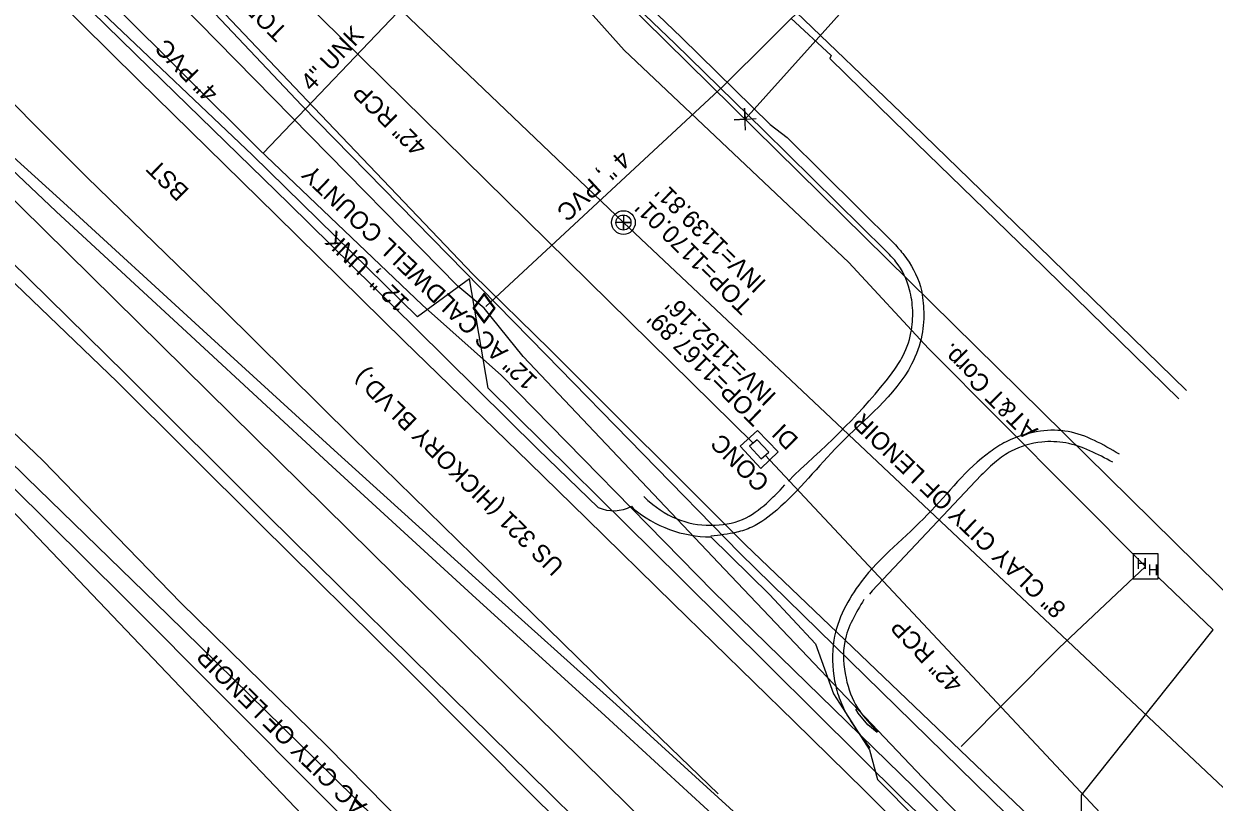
# Model space of a CAD drawing. Extents: x 1263837 to 1268319, y 770628 to 773628.
# Drawn here: x 1267146.8 to 1267417.9, y 771665.7 to 771843 of the extents above; entities that cross this region are included whole.
import ezdxf

# ---------------------------------------------------------------- set-up
doc = ezdxf.new("R2010")
doc.units = 0
for name, color, linetype in [('Exist Other Culture Area Outline', 7, 'Continuous'), ('Exist Other Culture Area Outline Text', 7, 'Continuous'), ('Exist Roads EOP Other Text', 7, 'Continuous'), ('Exist Roads EOT Text', 7, 'Continuous'), ('Exist Structure Minor Catch Basin', 7, 'Continuous'), ('Exist Structure Minor Catch Basin Top Elevation', 7, 'Continuous'), ('Exist Structure Minor Drop Inlet Text', 7, 'Continuous'), ('Exist Utilities Gas UG Line SUE LOS B', 7, 'Continuous'), ('Exist Utilities Gas UG Line SUE LOS B Text', 7, 'Continuous'), ('Exist Utilities Gas Valve CELL', 7, 'Continuous'), ('Exist Utilities Telephone Hand Hole CELL', 7, 'Continuous'), ('Exist Utilities Telephone UG Cable SUE LOS B', 7, 'Continuous'), ('Exist Utilities Telephone UG FO SUE LOS B', 7, 'Continuous'), ('Exist Utilities Telephone UG FO SUE LOS B Text', 7, 'Continuous'), ('Exist Utilities Water UG Line SUE LOS B', 7, 'Continuous'), ('Exist Utilities Water UG Line SUE LOS B Text', 7, 'Continuous'), ('Prop Drainage Structure Pipe RCP 18in Class III Label', 7, 'Continuous'), ('Prop Drainage Structure Pipe RCP 60in Class III', 7, 'Continuous'), ('Prop Drainage Structure Pipe Welded Steel 60in Label', 7, 'Continuous'), ('Prop Erosion Rip Rap Class B', 7, 'Continuous'), ('Prop Guardrail', 7, 'Continuous'), ('Prop Horizontal Alignment', 7, 'Continuous'), ('Prop Retaining Wall', 7, 'Continuous'), ('Prop SS Fill Line', 7, 'Continuous'), ('Prop SS Fill Text', 7, 'Continuous'), ('Prop SS Transition Line', 7, 'Continuous'), ('Prop WCR CELL', 7, 'Continuous'), ('Scratch_Level_0', 7, 'Continuous'), ('Scratch_Level_2', 7, 'Continuous'), ('Scratch_Level_5', 7, 'Continuous')]:
    doc.layers.add(name, color=color, linetype=linetype)

# ---------------------------------------------------------------- blocks, each defined once
blk = doc.blocks.new('EXIST UTILITIES SANITARY SEWER MANHOLE')
at = {"layer": 'Prop WCR CELL'}
blk.add_lwpolyline([(0, 0.03425), (0, -0.03425), (0, 0), (0.03425, 0), (-0.03425, 0)], dxfattribs=at)
for radius in [0.05389, 0.03425]:
    blk.add_circle((0, 0), radius, dxfattribs=at)
blk = doc.blocks.new('EXIST UTILITIES GAS VALVE')
at = {"layer": 'Exist Utilities Gas Valve CELL'}
blk.add_line((0, 0), (0, 0), dxfattribs=at)
blk.add_lwpolyline([(0, 0.0683), (-0.0508, 0), (0, -0.0683), (0.0508, 0), (0, 0.0683)], dxfattribs=at)
blk.add_lwpolyline([(0.0458, 0), (0, 0.0615), (-0.0458, 0), (0, -0.0615)], close=True, dxfattribs=at)

msp = doc.modelspace()

# ---------------------------------------------------------------- linework, layer by layer
at = {"layer": 'Exist Other Culture Area Outline'}
msp.add_lwpolyline([(1267313.94, 771750.36), (1267309.95, 771746.83), (1267314.7, 771741.75), (1267318.65, 771745.49), (1267313.94, 771750.36)], dxfattribs=at)
at = {"layer": 'Exist Structure Minor Catch Basin'}
msp.add_lwpolyline([(1267312.11, 771746.82), (1267314.76, 771743.92), (1267316.51, 771745.4), (1267313.82, 771748.26), (1267312.11, 771746.82)], dxfattribs=at)
at = {"layer": 'Exist Utilities Gas UG Line SUE LOS B'}
for points in [[(1267251.66, 771778.25), (1267245.66, 771783.24), (1267207.76, 771821.81), (1267173.99, 771856.22), (1267107.23, 771924.68), (1267058.55, 771976.3), (1267021.45, 772013.9), (1266984.81, 772050.66), (1266941.85, 772095.07), (1266910.9, 772129.48), (1266882, 772160.62)], [(1267353.95, 771879.75), (1267337.94, 771860.46), (1267306.11, 771828.78), (1267252.02, 771778.56)], [(1268032.93, 770994.26), (1267939.14, 771106.42), (1267894.31, 771153.65), (1267866.26, 771181.88), (1267808.35, 771229.56), (1267766.55, 771267.35), (1267713.16, 771307.91), (1267667.2, 771353.59), (1267619.33, 771400.39), (1267603.56, 771415.83), (1267570.68, 771448.69), (1267514.57, 771503.28), (1267471.16, 771546.94), (1267449.13, 771569.31), (1267442.48, 771576.9), (1267413.75, 771608.31), (1267408.43, 771614.09), (1267384.91, 771637.16), (1267351.56, 771671.29), (1267306.37, 771718.78), (1267260.52, 771767.18), (1267251.66, 771778.25)]]:
    msp.add_lwpolyline(points, dxfattribs=at)
at = {"layer": 'Exist Utilities Telephone Hand Hole CELL'}
for p, q in [((1267399.44, 771722.3), (1267399.44, 771716.57)), ((1267405.16, 771722.3), (1267399.44, 771722.3)), ((1267405.16, 771716.57), (1267405.16, 771722.3)), ((1267402.3, 771719.43), (1267402.3, 771719.43)), ((1267399.44, 771716.57), (1267405.16, 771716.57))]:
    msp.add_line(p, q, dxfattribs=at)
at = {"layer": 'Exist Utilities Telephone UG Cable SUE LOS B'}
for points in [[(1267392.03, 771642.05), (1267309.91, 771722.47), (1267265.68, 771767.66), (1267210.14, 771824.35), (1267175.87, 771860.6), (1267111.82, 771927.45), (1267061.85, 771976.15)], [(1267956.46, 771082.6), (1267948.96, 771075.88), (1267931.05, 771095.71), (1267882.26, 771146.49), (1267859.68, 771168.91), (1267802.94, 771223.87), (1267764.94, 771261.15), (1267712.13, 771307.04), (1267666.26, 771352.44), (1267617.91, 771399.06), (1267602.49, 771414.74), (1267569.55, 771447.53), (1267513.89, 771502.51), (1267469.9, 771546.45), (1267457.47, 771559.02), (1267421.92, 771594.61), (1267382.05, 771633.09), (1267347.13, 771666.37), (1267296.56, 771716.62), (1267252.57, 771760), (1267248.32, 771784.89), (1267236.47, 771776.22), (1267198.93, 771813.02), (1267164.82, 771845.39)], [(1267392.47, 771641.87), (1267387.64, 771655.35), (1267387.72, 771667.35), (1267417.67, 771705.02), (1267405.12, 771716.99)]]:
    msp.add_lwpolyline(points, dxfattribs=at)
at = {"layer": 'Exist Utilities Telephone UG FO SUE LOS B'}
for points in [[(1267402.3, 771719.43), (1267352.82, 771769), (1267334.68, 771788.64), (1267283.58, 771836.93), (1267255.34, 771868.58), (1267217.3, 771901.29), (1267146.08, 771967.68), (1267135.38, 771979.55), (1267117.02, 771999.86), (1267114.01, 772002.75), (1267108.97, 771998.49)], [(1268035.78, 770997.15), (1267940.84, 771107.94), (1267897.35, 771156.24), (1267867.85, 771183.87), (1267810.07, 771229.4), (1267770.21, 771268.8), (1267721.65, 771316.15), (1267671.88, 771358.99), (1267623.8, 771405.23), (1267607.14, 771420.63), (1267574.79, 771453.25), (1267517.7, 771508.8), (1267479.52, 771551.33), (1267465.41, 771567.06), (1267416.72, 771620.51), (1267391.64, 771647.4), (1267311.09, 771724.38), (1267266.64, 771768.8), (1267249.06, 771785.93), (1267211.37, 771825.47), (1267176.84, 771861.92), (1267114.4, 771928.7), (1267064.3, 771976.43)], [(1267360.32, 771678.44), (1267382.57, 771700.79), (1267402.3, 771719.43)]]:
    msp.add_lwpolyline(points, dxfattribs=at)
at = {"layer": 'Exist Utilities Water UG Line SUE LOS B'}
msp.add_line((1267201.31, 771813.53), (1267251.23, 771865.87), dxfattribs=at)
for points in [[(1267460.35, 771562.06), (1267407.65, 771611.49), (1267384.09, 771634.71), (1267349.53, 771669.13), (1267303.81, 771713.68), (1267255.61, 771762.88), (1267237.59, 771778.93), (1267200.46, 771814.35), (1267167.14, 771847.51), (1267158.06, 771856.95), (1267162.99, 771862.03)], [(1267337.41, 771531.26), (1267344.41, 771538.99), (1267302.29, 771579.94), (1267263.88, 771617.87), (1267215.5, 771666.35), (1267169.66, 771712.35), (1267118.39, 771763.09), (1267083.06, 771797.58), (1267072.01, 771788.53)]]:
    msp.add_lwpolyline(points, dxfattribs=at)
at = {"layer": 'Prop Drainage Structure Pipe RCP 18in Class III Label'}
for p, q in [((1267167, 771891.05), (1267312.91, 771747.5)), ((1267315.68, 771744.77), (1267403.51, 771651.02))]:
    msp.add_line(p, q, dxfattribs=at)
at = {"layer": 'Prop Drainage Structure Pipe RCP 60in Class III'}
msp.add_line((1267311.08, 771821.25), (1267311.08, 771821.25), dxfattribs=at)
msp.add_lwpolyline([(1267311.21, 771818.76), (1267310.95, 771823.75), (1267311.08, 771821.25), (1267308.58, 771821.12), (1267313.58, 771821.39)], dxfattribs=at)
at = {"layer": 'Prop Guardrail'}
msp.add_line((1267311.08, 771821.25), (1267446.62, 771971.98), dxfattribs=at)
at = {"layer": 'Prop Horizontal Alignment'}
msp.add_line((1268113.05, 771031.32), (1267144.12, 771985.71), dxfattribs=at)
at = {"layer": 'Prop SS Fill Line'}
for p, q in [((1267319.11, 771736.78), (1267320.15, 771738.01)), ((1267320.95, 771738.83), (1267322.25, 771740.16)), ((1267340.48, 771682.58), (1267341.39, 771681.82))]:
    msp.add_line(p, q, dxfattribs=at)
for points in [[(1267343.08, 771791.32), (1267315.33, 771818.66), (1267295.07, 771838.44), (1267264.81, 771867.47), (1267240.77, 771890.68), (1267206.97, 771923.09)], [(1267322.7, 771845.6), (1267346.62, 771822.7), (1267377.83, 771792.42), (1267411.61, 771759.44)], [(1267364.85, 771740.16), (1267340.04, 771713.9), (1267339.39, 771713.07)], [(1267341.18, 771681.6), (1267339.04, 771683.39), (1267336.86, 771686), (1267336.28, 771686.89)]]:
    msp.add_lwpolyline(points, dxfattribs=at)
for points in [[(1267322.25, 771740.16), (1267344.42, 771763.3), (1267346.7, 771766.72), (1267348.86, 771772.6), (1267349.25, 771777.72), (1267348.54, 771782.4), (1267345.43, 771788.78), (1267343.08, 771791.32)], [(1267394.82, 771743.15), (1267384.14, 771747.52), (1267378.66, 771747.74), (1267371.66, 771745.65), (1267368.31, 771743.38), (1267364.85, 771740.16)], [(1267287.99, 771735.33), (1267289.27, 771734.17), (1267296.39, 771729.93), (1267304.25, 771728.8), (1267311.34, 771730.52), (1267316.54, 771734.32), (1267319.11, 771736.78)], [(1267338.13, 771711.89), (1267333.79, 771702.33), (1267334.08, 771693.96), (1267336.7, 771687.21), (1267340.48, 771682.58)]]:
    msp.add_spline(points, degree=3, dxfattribs=at)
at = {"layer": 'Prop SS Fill Text'}
msp.add_line((1267285.24, 771733.15), (1267285.61, 771732.63), dxfattribs=at)
for points in [[(1267455.25, 771514.29), (1267427.43, 771541.62), (1267400.12, 771568.57), (1267372.32, 771596.01), (1267340.08, 771628.19), (1267310.1, 771656.99), (1267279.21, 771685.4), (1267248.96, 771712.93), (1267216.15, 771742.98), (1267185.9, 771770.94), (1267154.16, 771800.26), (1267123.77, 771828.98), (1267094.53, 771856.25), (1267062.43, 771886.08), (1267032.71, 771915.32), (1267003.31, 771945.43), (1266973.26, 771975.14), (1266941.46, 772007.96), (1266911.94, 772038.5), (1266853.53, 772099.1), (1266834.47, 772118.84), (1266823.63, 772130.08)], [(1267178.28, 771946.38), (1267182.33, 771947.46), (1267185.05, 771946.8), (1267186.77, 771946.05), (1267186.68, 771945.55), (1267216.91, 771916.21), (1267242.27, 771891.97), (1267266.18, 771869.06), (1267296.62, 771839.86), (1267316.76, 771820.04), (1267320.69, 771817.08), (1267345.07, 771792.93)], [(1267340.1, 771550.27), (1267309.26, 771580.81), (1267275.84, 771613.65), (1267245.11, 771644.15), (1267213.14, 771675.65), (1267179.67, 771708.32), (1267147.42, 771739.64), (1267116.37, 771770.09), (1267084.72, 771802), (1267055.31, 771831.17), (1267022.31, 771864.17)], [(1267149.09, 771858.72), (1267175.45, 771832.94), (1267207.22, 771802.01), (1267236.14, 771773.57), (1267263.9, 771746.15), (1267277.64, 771732.87)], [(1267732.6, 771208.48), (1267701.1, 771239.46), (1267667.38, 771272.86), (1267646.27, 771293.49), (1267612.95, 771326.44), (1267581.07, 771358.13), (1267548.68, 771389.96), (1267517.68, 771420.47), (1267486.79, 771450.93), (1267455.58, 771481.86), (1267424.27, 771512.72), (1267394.61, 771542.04), (1267362.32, 771573.4), (1267330.89, 771604.89), (1267298.03, 771636.67), (1267266.54, 771667.78), (1267235.26, 771698.57), (1267202.31, 771731.05), (1267169.97, 771763.25), (1267139.21, 771793.38), (1267107.62, 771824.41), (1267076.99, 771855.19)], [(1267321.51, 771844.21), (1267330.71, 771835.73), (1267330.36, 771835.08), (1267344.9, 771820.85), (1267376.06, 771790.55), (1267409.87, 771757.54)], [(1267303.3, 771726.14), (1267316.61, 771713.06), (1267327.11, 771701.77), (1267331.19, 771690.44), (1267339.39, 771677.7), (1267341.26, 771670.92), (1267368.62, 771643.29), (1267396.39, 771616.06), (1267419.52, 771593.41)]]:
    msp.add_lwpolyline(points, dxfattribs=at)
for centre, major_axis, ratio, start_param, end_param in [((1267281.1, 771740.61), (6.49, -5.55), 0.99299, 4.997386, 5.923412), ((1267303.36, 771753.73), (10.67, -25.45), 0.998677, 5.186119, 5.883614)]:
    msp.add_ellipse(centre, major_axis=major_axis, ratio=ratio, start_param=start_param, end_param=end_param, dxfattribs=at)
for points in [[(1267345.07, 771792.93), (1267347.24, 771790.32), (1267351, 771783.16), (1267351.74, 771778.03), (1267351.36, 771772.09), (1267349.01, 771765.48), (1267332.5, 771747.08), (1267318.3, 771732.26), (1267312.61, 771728.37), (1267309.18, 771727.19), (1267303.28, 771726.33)], [(1267396.32, 771744.97), (1267384.64, 771750.12), (1267378.37, 771750.23), (1267370.51, 771747.77), (1267366.88, 771745.54), (1267352.66, 771731.23), (1267337.51, 771715.92), (1267331.31, 771702.62), (1267331.48, 771693.37), (1267332.71, 771688.99), (1267339.51, 771678.11)]]:
    msp.add_spline(points, degree=3, dxfattribs=at)
at = {"layer": 'Prop SS Transition Line'}
for points in [[(1267304.95, 771667.68), (1267283.19, 771688.65), (1267252.52, 771718.62), (1267221.74, 771748.68), (1267192.05, 771778.06), (1267161.19, 771808.07), (1267133.01, 771836.17), (1267104.3, 771864.66), (1267073.19, 771895.22), (1267043.99, 771924.5), (1267014.33, 771954.6), (1266983.78, 771984.63), (1266951.9, 772017.84), (1266924.19, 772046.24), (1266895.21, 772075.76), (1266867.96, 772103.92), (1266845.03, 772127.59), (1266834.72, 772138.35)], [(1267312.7, 771659.75), (1267281.75, 771687.98), (1267251.31, 771715.31), (1267218.37, 771745.12), (1267187.71, 771773.14), (1267155.87, 771802.24), (1267124.79, 771830.37), (1267095.52, 771857.21), (1267064.1, 771887.23), (1267034.38, 771917.11), (1267005.09, 771946.53), (1266975.1, 771977.02), (1266943.36, 772009.6), (1266914, 772039.61), (1266884.41, 772069.93), (1266855.32, 772100.03), (1266836.04, 772120.11), (1266825.49, 772131.16)], [(1267343.02, 771553.29), (1267311.95, 771583.8), (1267279.24, 771616.3), (1267247.3, 771646.64), (1267216.02, 771678.41), (1267182.6, 771711.12), (1267151.14, 771743.55), (1267119.95, 771773.3), (1267087.92, 771805.25), (1267058.33, 771834.45), (1267025.68, 771867.19)], [(1267147, 771855.87), (1267172.96, 771830.15), (1267204.32, 771799.37), (1267233.39, 771770.81), (1267261.9, 771743.08), (1267275.05, 771730.22), (1267294.7, 771711), (1267322.26, 771684.09), (1267338.25, 771668.39), (1267366.36, 771640.44), (1267393.59, 771613.84), (1267416.72, 771590.93), (1267435.37, 771572.48), (1267462.72, 771545.98), (1267473.52, 771534.95), (1267503.59, 771505.68)], [(1267730.96, 771207.25), (1267699.71, 771237.64), (1267665.94, 771271.22), (1267644.55, 771291.79), (1267611.28, 771324.49), (1267579.22, 771356.04), (1267547.1, 771388.09), (1267515.96, 771418.28), (1267485.06, 771449.32), (1267453.58, 771479.56), (1267422.47, 771510.71), (1267392.64, 771539.85), (1267360.64, 771571.54), (1267328.83, 771602.72), (1267296.54, 771634.69), (1267264.38, 771665.61), (1267233.37, 771696.71), (1267200.66, 771729.03), (1267168.07, 771761.48), (1267137.08, 771791.22), (1267105.97, 771822.92), (1267075.27, 771852.97)]]:
    msp.add_lwpolyline(points, dxfattribs=at)
at = {"layer": 'Scratch_Level_2'}
msp.add_line((1268021.82, 770938.71), (1267052.89, 771893.09), dxfattribs=at)
at = {"layer": 'Scratch_Level_5'}
for p, q in [((1267168.26, 771907.7), (1267283.38, 771797.71)), ((1267348.99, 771517.61), (1267077.73, 771801.66)), ((1267577.95, 771520.2), (1267283.38, 771797.71))]:
    msp.add_line(p, q, dxfattribs=at)

# ---------------------------------------------------------------- block references
at = {"layer": 'Exist Utilities Gas Valve CELL', "xscale": 50, "yscale": 50}
msp.add_blockref('EXIST UTILITIES GAS VALVE', (1267251.66, 771778.25), dxfattribs=at)
at = {"layer": 'Prop WCR CELL', "xscale": 50, "yscale": 50}
msp.add_blockref('EXIST UTILITIES SANITARY SEWER MANHOLE', (1267283.38, 771797.71), dxfattribs=at)

# ---------------------------------------------------------------- texts
at = {"layer": 'Exist Other Culture Area Outline Text'}
msp.add_text('CONC', height=4, rotation=135.4333, dxfattribs=at).set_placement((1267316.92, 771738.84))
at = {"layer": 'Exist Roads EOP Other Text'}
msp.add_text('BST', height=4, rotation=135.4333, dxfattribs=at).set_placement((1267184.7, 771805.1))
at = {"layer": 'Exist Roads EOT Text'}
msp.add_text('US 321 (HICKORY BLVD.)', height=4, rotation=135.4333, dxfattribs=at).set_placement((1267270.12, 771719.79))
at = {"layer": 'Exist Structure Minor Catch Basin Top Elevation'}
for s, p in [("TOP=1173.08'", (1267207.17, 771841.46)), ("TOP=1167.89'", (1267315.78, 771753.92))]:
    msp.add_text(s, height=4, rotation=135.4333, dxfattribs=at).set_placement(p)
at = {"layer": 'Exist Structure Minor Drop Inlet Text'}
msp.add_text('DI', height=4, rotation=135.4333, dxfattribs=at).set_placement((1267323.48, 771748.45))
at = {"layer": 'Exist Utilities Gas UG Line SUE LOS B Text'}
for s, rotation, p in [('4" PVC', 134.4601, (1267191.41, 771827.47)), ('4 ", PVC', 222.8734, (1267282.76, 771814.43))]:
    msp.add_text(s, height=4, rotation=rotation, dxfattribs=at).set_placement(p)
at = {"layer": 'Exist Utilities Telephone Hand Hole CELL'}
for p in [(1267400.21, 771718.84), (1267402.79, 771717.38)]:
    msp.add_text('H', height=2.5, dxfattribs=at).set_placement(p)
at = {"layer": 'Exist Utilities Telephone UG FO SUE LOS B Text'}
msp.add_text('AT&T Corp.', height=4, rotation=134.946, dxfattribs=at).set_placement((1267378.02, 771750.61))
at = {"layer": 'Exist Utilities Water UG Line SUE LOS B Text'}
for s, rotation, p in [('4" UNK', 46.3572, (1267212.38, 771827.37)), ('12" AC CALDWELL COUNTY', 136.3572, (1267264.04, 771762.08)), ('12 ", UNK', 136.3572, (1267234.88, 771779.79)), ('6" AC CITY OF LENOIR', 135.3, (1267229.67, 771660.7))]:
    msp.add_text(s, height=4, rotation=rotation, dxfattribs=at).set_placement(p)
at = {"layer": 'Prop Drainage Structure Pipe Welded Steel 60in Label'}
for rotation, p in [(135.4678, (1267238.89, 771815.22)), (133.1339, (1267360.92, 771692.9))]:
    msp.add_text('42" RCP', height=4, rotation=rotation, dxfattribs=at).set_placement(p)
at = {"layer": 'Prop Erosion Rip Rap Class B'}
msp.add_text("INV=1152.16'", height=4, rotation=135.4333, dxfattribs=at).set_placement((1267318.45, 771758.47))
at = {"layer": 'Prop Retaining Wall'}
for s, p in [("INV=1139.81'", (1267316.13, 771784.17)), ("TOP=1170.01'", (1267313.07, 771779.27))]:
    msp.add_text(s, height=4, rotation=135.4333, dxfattribs=at).set_placement(p)
at = {"layer": 'Scratch_Level_0'}
msp.add_text('8" CLAY CITY OF LENOIR', height=4, rotation=136.3048, dxfattribs=at).set_placement((1267384.45, 771710.15))

doc.saveas('drawing.dxf')
